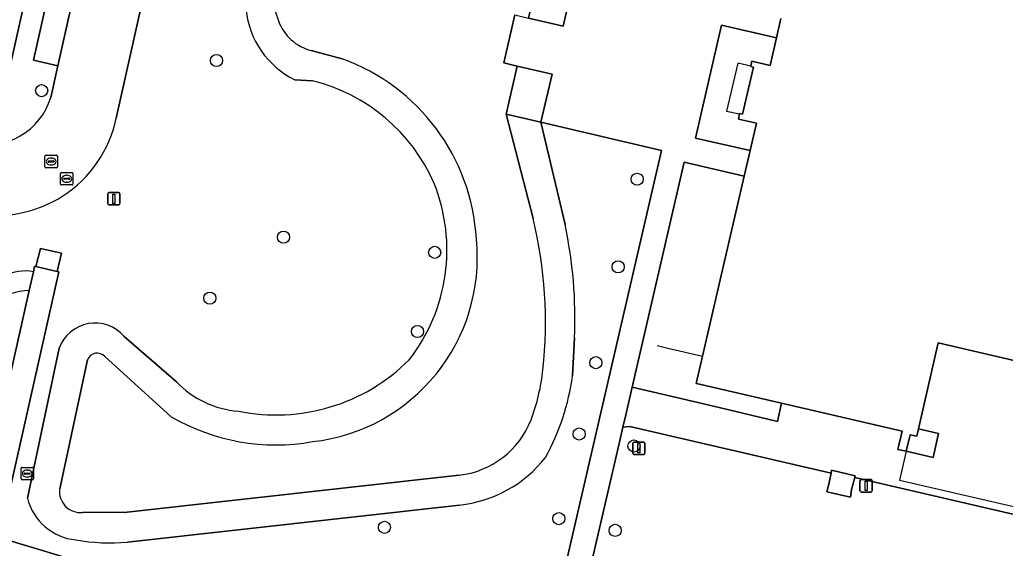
# Model space of a CAD drawing. Extents: x 161771 to 163125, y 382475 to 383179.
# Drawn here: x 162748.4 to 162828, y 382567.2 to 382609.8 of the extents above; entities that cross this region are included whole.
import ezdxf

# ---------------------------------------------------------------- set-up
doc = ezdxf.new("R2010")
doc.units = 0
for name, color, linetype in [('IMGEO_Boom', 7, 'Continuous'), ('IMGEO_Erf', 7, 'Continuous'), ('IMGEO_Groenvoorziening', 7, 'Continuous'), ('IMGEO_Lage_trafo', 7, 'Continuous'), ('IMGEO_Lichtmast', 7, 'Continuous'), ('IMGEO_Lijnafwatering', 7, 'Continuous'), ('IMGEO_Meer_plas_ven_vijver', 7, 'Continuous'), ('IMGEO_Oever', 7, 'Continuous'), ('IMGEO_Pand', 7, 'Continuous'), ('IMGEO_Pand_overbouw', 7, 'Continuous'), ('IMGEO_Parkeervlak_open', 7, 'Continuous'), ('IMGEO_Rijbaan_lokaal_open', 7, 'Continuous'), ('IMGEO_Rioolput', 7, 'Continuous'), ('IMGEO_Voetpad_gesloten', 7, 'Continuous'), ('IMGEO_Voetpad_halfverhard', 7, 'Continuous'), ('IMGEO_Voetpad_op_trap', 7, 'Continuous'), ('IMGEO_Voetpad_open', 7, 'Continuous')]:
    doc.layers.add(name, color=color, linetype=linetype)

msp = doc.modelspace()

# ---------------------------------------------------------------- linework, layer by layer
at = {"layer": 'IMGEO_Boom'}
for centre in [(162764.328, 382606.54), (162750.216, 382604.107), (162798.274, 382596.957), (162769.73, 382592.287), (162781.933, 382591.058), (162796.737, 382589.898), (162763.788, 382587.371), (162780.54, 382584.67), (162794.932, 382582.158), (162793.596, 382576.405), (162798.015, 382575.438), (162791.955, 382569.579), (162777.874, 382568.876), (162796.497, 382568.631)]:
    msp.add_circle(centre, 0.489, dxfattribs=at)
at = {"layer": 'IMGEO_Erf'}
msp.add_lwpolyline([(162747.018, 382603.214), (162761.303, 382667.139)], dxfattribs=at)
at = {"layer": 'IMGEO_Groenvoorziening'}
for points in [[(162770.183, 382664.214), (162756.236, 382601.873)], [(162772.061, 382604.908), (162770.639, 382604.99)], [(162749.549, 382589.487), (162749.648, 382589.929), (162749.739, 382589.909), (162750.122, 382591.361), (162751.817, 382590.984), (162751.469, 382589.526), (162751.594, 382589.498), (162746.768, 382568.054), (162763.155, 382563.13), (162780.726, 382558.066), (162789.99, 382554.986), (162800.227, 382599.29), (162790.501, 382601.555), (162792.45, 382593.297)], [(162737.883, 382571.195), (162744.821, 382568.52), (162749.208, 382587.975)], [(162756.876, 382584.28), (162761.092, 382580.613)], [(162793.221, 382584.155), (162793.048, 382581.112)], [(162749.066, 382571.238), (162751.634, 382583.326)], [(162854.682, 382559.451), (162851.422, 382564.632), (162815.824, 382572.887), (162815.559, 382571.928), (162815.475, 382571.299), (162813.564, 382571.746), (162813.745, 382572.346), (162813.914, 382573.248), (162797.678, 382577.001), (162797.118, 382576.965), (162796.812, 382575.643), (162791.934, 382554.547), (162803.351, 382552.063)], [(162783.923, 382570.671), (162757.135, 382567.684)]]:
    msp.add_lwpolyline(points, dxfattribs=at)
msp.add_lwpolyline([(162809.93, 382578.885), (162803.057, 382580.475), (162803.035, 382580.48), (162803.547, 382582.69), (162806.91, 382597.218), (162802.057, 382598.326), (162797.864, 382580.189), (162802.718, 382579.05), (162805.442, 382578.403), (162809.588, 382577.419)], close=True, dxfattribs=at)
for centre, radius, start, end in [((162773.756, 382611.351), 7.084, 185.85102, 243.89673), ((162768.57, 382590.788), 14.545, 23.61611, 76.11358), ((162746.568, 382603.921), 9.883, 257.67847, 348.03999), ((162768.431, 382591.271), 14.488, 322.19014, 21.64665), ((162756.658, 382585.675), 36.594, 357.61952, 12.02186), ((162748.846, 382586.173), 3.388, 78.01905, 118.75656), ((162749.342, 382583.129), 4.848, 91.58627, 127.19087), ((162754.533, 382582.278), 3.082, 40.50569, 160.12324), ((162769.134, 382593.143), 15.201, 258.46776, 314.97192), ((162774.63, 382583.513), 18.574, 331.05003, 352.5712), ((162766.655, 382585.91), 7.681, 223.59671, 265.82027), ((162782.85, 382580.824), 10.21, 276.03463, 321.88989), ((162753.412, 382572.324), 4.48, 194.03385, 264.38791), ((162755.741, 382583.47), 15.848, 259.94474, 275.04628)]:
    msp.add_arc(centre, radius, start, end, dxfattribs=at)
at = {"layer": 'IMGEO_Lage_trafo'}
msp.add_lwpolyline([(162815.824, 382572.887), (162815.865, 382573.035), (162813.957, 382573.481), (162813.914, 382573.248), (162813.745, 382572.346), (162813.564, 382571.746), (162815.475, 382571.299), (162815.559, 382571.928)], close=True, dxfattribs=at)
at = {"layer": 'IMGEO_Lichtmast'}
for p, q in [((162755.546, 382594.989), (162755.546, 382595.789)), ((162755.546, 382595.789), (162755.546, 382594.989)), ((162755.646, 382595.889), (162756.436, 382595.889)), ((162756.436, 382595.889), (162755.646, 382595.889)), ((162756.536, 382595.789), (162756.536, 382594.989)), ((162756.536, 382594.989), (162756.536, 382595.789)), ((162756.436, 382594.889), (162755.646, 382594.889)), ((162755.646, 382594.889), (162756.436, 382594.889)), ((162797.911, 382574.856), (162797.911, 382575.656)), ((162797.911, 382575.656), (162797.911, 382574.856)), ((162798.011, 382575.756), (162798.801, 382575.756)), ((162798.801, 382575.756), (162798.011, 382575.756)), ((162798.901, 382575.656), (162798.901, 382574.856)), ((162798.901, 382574.856), (162798.901, 382575.656)), ((162798.801, 382574.756), (162798.011, 382574.756)), ((162798.011, 382574.756), (162798.801, 382574.756)), ((162816.251, 382571.825), (162816.251, 382572.625)), ((162816.251, 382572.625), (162816.251, 382571.825)), ((162816.351, 382572.725), (162817.141, 382572.725)), ((162817.141, 382572.725), (162816.351, 382572.725)), ((162817.241, 382572.625), (162817.241, 382571.825)), ((162817.241, 382571.825), (162817.241, 382572.625)), ((162817.141, 382571.725), (162816.351, 382571.725)), ((162816.351, 382571.725), (162817.141, 382571.725))]:
    msp.add_line(p, q, dxfattribs=at)
for points in [[(162755.966, 382595.764), (162756.116, 382595.764), (162756.116, 382595.014), (162755.966, 382595.014), (162755.966, 382595.764)], [(162798.331, 382575.631), (162798.481, 382575.631), (162798.481, 382574.881), (162798.331, 382574.881), (162798.331, 382575.631)], [(162816.671, 382572.6), (162816.821, 382572.6), (162816.821, 382571.85), (162816.671, 382571.85), (162816.671, 382572.6)]]:
    msp.add_lwpolyline(points, dxfattribs=at)
for centre, start, end in [((162755.646, 382595.789), 90, 180), ((162755.646, 382595.789), 90, 180), ((162756.436, 382595.789), 0, 90), ((162756.436, 382595.789), 360, 90), ((162755.646, 382594.989), 180, 270), ((162755.646, 382594.989), 180, 270), ((162756.436, 382594.989), 270, 0), ((162756.436, 382594.989), 270, 0), ((162798.011, 382575.656), 90, 180), ((162798.011, 382575.656), 90, 180), ((162798.801, 382575.656), 0, 90), ((162798.801, 382575.656), 360, 90), ((162798.011, 382574.856), 180, 270), ((162798.011, 382574.856), 180, 270), ((162798.801, 382574.856), 270, 0), ((162798.801, 382574.856), 270, 0), ((162816.351, 382572.625), 90, 180), ((162816.351, 382572.625), 90, 180), ((162817.141, 382572.625), 0, 90), ((162817.141, 382572.625), 360, 90), ((162816.351, 382571.825), 180, 270), ((162816.351, 382571.825), 180, 270), ((162817.141, 382571.825), 270, 0), ((162817.141, 382571.825), 270, 0)]:
    msp.add_arc(centre, 0.1, start, end, dxfattribs=at)
at = {"layer": 'IMGEO_Lijnafwatering'}
msp.add_lwpolyline([(162799.888, 382583.538), (162800.625, 382583.367), (162803.547, 382582.69)], dxfattribs=at)
at = {"layer": 'IMGEO_Meer_plas_ven_vijver'}
for points in [[(162789.866, 382593.784), (162787.692, 382602.209), (162788.593, 382606.091), (162787.507, 382606.346), (162788.412, 382610.212), (162789.492, 382609.964), (162792.205, 382621.654)], [(162771.971, 382607.342), (162774.464, 382606.675)], [(162753.921, 382582.399), (162751.681, 382571.996)], [(162760.671, 382577.797), (162755.319, 382582.657)], [(162756.869, 382570.069), (162783.895, 382573.085)]]:
    msp.add_lwpolyline(points, dxfattribs=at)
for centre, radius, start, end in [((162792.03, 382618.096), 24.201, 172.28931, 200.23625), ((162772.908, 382611.045), 3.82, 200.22188, 255.80848), ((162768.867, 382591.2), 16.456, 3.2084, 70.11454), ((162755.11, 382585.367), 35.761, 353.94334, 13.61305), ((162770.425, 382590.643), 14.945, 276.31892, 5.67427), ((162754.701, 382582.091), 0.838, 42.47453, 158.43797), ((162774.418, 382583.335), 16.346, 339.29288, 353.88633), ((162769.119, 382592.398), 16.869, 239.94607, 280.07295), ((162783.121, 382580.106), 7.064, 276.29114, 338.82699), ((162753.353, 382571.756), 1.69, 171.81676, 275.21901), ((162754.744, 382196.861), 373.214, 89.67376, 90.1899)]:
    msp.add_arc(centre, radius, start, end, dxfattribs=at)
at = {"layer": 'IMGEO_Oever'}
for points in [[(162774.464, 382606.675), (162771.971, 382607.342)], [(162770.639, 382604.99), (162772.061, 382604.908)], [(162792.45, 382593.297), (162790.501, 382601.555), (162787.692, 382602.209), (162789.866, 382593.784)], [(162761.092, 382580.613), (162756.876, 382584.28)], [(162793.048, 382581.112), (162793.221, 382584.155)], [(162751.634, 382583.326), (162749.066, 382571.238)], [(162751.681, 382571.996), (162753.921, 382582.399)], [(162755.319, 382582.657), (162760.671, 382577.797)], [(162783.895, 382573.085), (162756.869, 382570.069)], [(162757.135, 382567.684), (162783.923, 382570.671)]]:
    msp.add_lwpolyline(points, dxfattribs=at)
for centre, radius, start, end in [((162792.03, 382618.096), 24.201, 172.28931, 200.23625), ((162773.756, 382611.351), 7.084, 185.85102, 243.89673), ((162772.908, 382611.045), 3.82, 200.22188, 255.80848), ((162768.867, 382591.2), 16.456, 3.2084, 70.11454), ((162768.57, 382590.788), 14.545, 23.61611, 76.11358), ((162768.431, 382591.271), 14.488, 322.19014, 21.64665), ((162755.11, 382585.367), 35.761, 353.94334, 13.61305), ((162756.658, 382585.675), 36.594, 357.61952, 12.02186), ((162770.425, 382590.643), 14.945, 276.31892, 5.67427), ((162754.533, 382582.278), 3.082, 40.50569, 160.12324), ((162754.701, 382582.091), 0.838, 42.47453, 158.43797), ((162769.134, 382593.143), 15.201, 258.46776, 314.97192), ((162774.418, 382583.335), 16.346, 339.29288, 353.88633), ((162774.63, 382583.513), 18.574, 331.05003, 352.5712), ((162766.655, 382585.91), 7.681, 223.59671, 265.82027), ((162769.119, 382592.398), 16.869, 239.94607, 280.07295), ((162783.121, 382580.106), 7.064, 276.29114, 338.82699), ((162782.85, 382580.824), 10.21, 276.03463, 321.88989), ((162753.353, 382571.756), 1.69, 171.81676, 275.21901), ((162753.412, 382572.324), 4.48, 194.03385, 264.38791), ((162754.744, 382196.861), 373.214, 89.67376, 90.1899), ((162755.741, 382583.47), 15.848, 259.94474, 275.04628)]:
    msp.add_arc(centre, radius, start, end, dxfattribs=at)
at = {"layer": 'IMGEO_Pand'}
msp.add_lwpolyline([(162809.872, 382609.93), (162809.509, 382608.356), (162808.998, 382606.145), (162807.537, 382606.487), (162807.443, 382606.092), (162807.437, 382606.064), (162807.653, 382606.013), (162806.758, 382602.207), (162806.542, 382602.253), (162806.535, 382602.223), (162806.438, 382601.812), (162807.894, 382601.47), (162807.386, 382599.275), (162806.91, 382597.218), (162803.547, 382582.69), (162803.035, 382580.48), (162803.057, 382580.475), (162809.93, 382578.885), (162819.643, 382576.639), (162819.308, 382575.168), (162819.991, 382575.015), (162820.294, 382576.329), (162820.826, 382576.223), (162820.962, 382576.815), (162822.558, 382583.756), (162836.507, 382580.51)], dxfattribs=at)
at = {"layer": 'IMGEO_Pand_overbouw'}
for points in [[(162807.653, 382606.013), (162807.437, 382606.064), (162807.443, 382606.092), (162806.397, 382606.32), (162805.486, 382602.462), (162806.535, 382602.223), (162806.542, 382602.253), (162806.758, 382602.207)], [(162834.465, 382569.208), (162834.991, 382571.551), (162835.298, 382572.874), (162834.771, 382573.001), (162834.912, 382573.613), (162836.507, 382580.51), (162822.558, 382583.756), (162820.962, 382576.815), (162820.826, 382576.223), (162820.294, 382576.329), (162819.991, 382575.015), (162819.432, 382572.676)]]:
    msp.add_lwpolyline(points, close=True, dxfattribs=at)
at = {"layer": 'IMGEO_Parkeervlak_open'}
msp.add_lwpolyline([(162755.524, 382623.961), (162753.562, 382624.423), (162749.548, 382606.573), (162751.529, 382606.101)], close=True, dxfattribs=at)
at = {"layer": 'IMGEO_Rijbaan_lokaal_open'}
for points in [[(162772.733, 382675.659), (162782.86, 382720.698), (162777.37, 382721.321), (162777.112, 382720.115), (162776.687, 382718.23), (162775.363, 382712.356), (162773.827, 382705.542), (162771.179, 382693.792), (162769.201, 382685.018), (162766.545, 382673.234), (162766.28, 382672.057), (162764.104, 382662.327), (162761.49, 382650.637), (162759.896, 382643.513), (162757.281, 382631.82), (162755.524, 382623.961), (162751.529, 382606.101), (162750.958, 382603.561)], [(162756.236, 382601.873), (162770.183, 382664.214)]]:
    msp.add_lwpolyline(points, dxfattribs=at)
for centre, radius, start, end in [((162745.821, 382605.103), 5.363, 256.44407, 343.29243), ((162746.568, 382603.921), 9.883, 257.67847, 348.03999)]:
    msp.add_arc(centre, radius, start, end, dxfattribs=at)
at = {"layer": 'IMGEO_Rioolput'}
for p, q in [((162750.485, 382597.964), (162750.485, 382598.816)), ((162750.56, 382598.89), (162751.412, 382598.89)), ((162750.973, 382598.67), (162750.998, 382598.67)), ((162751.486, 382598.816), (162751.486, 382597.964)), ((162751.412, 382597.89), (162750.56, 382597.89)), ((162750.744, 382598.384), (162750.744, 382598.396)), ((162751.182, 382598.347), (162750.784, 382598.347)), ((162750.787, 382598.433), (162751.185, 382598.433)), ((162750.996, 382598.11), (162750.971, 382598.11)), ((162751.228, 382598.396), (162751.228, 382598.384)), ((162751.74, 382596.571), (162751.74, 382597.423)), ((162751.815, 382597.497), (162752.667, 382597.497)), ((162751.999, 382596.991), (162751.999, 382597.003)), ((162752.042, 382597.04), (162752.44, 382597.04)), ((162752.228, 382597.277), (162752.253, 382597.277)), ((162752.483, 382597.003), (162752.483, 382596.991)), ((162752.741, 382597.423), (162752.741, 382596.571)), ((162752.667, 382596.497), (162751.815, 382596.497)), ((162752.437, 382596.954), (162752.039, 382596.954)), ((162752.251, 382596.717), (162752.226, 382596.717)), ((162748.558, 382572.787), (162748.558, 382573.639)), ((162748.633, 382573.713), (162749.485, 382573.713)), ((162748.817, 382573.207), (162748.817, 382573.219)), ((162749.255, 382573.17), (162748.857, 382573.17)), ((162748.86, 382573.256), (162749.258, 382573.256)), ((162749.046, 382573.493), (162749.071, 382573.493)), ((162749.301, 382573.219), (162749.301, 382573.207)), ((162749.559, 382573.639), (162749.559, 382572.787)), ((162749.485, 382572.713), (162748.633, 382572.713)), ((162749.069, 382572.933), (162749.044, 382572.933))]:
    msp.add_line(p, q, dxfattribs=at)
for points in [[(162750.485, 382597.964), (162750.485, 382598.816)], [(162750.56, 382598.89), (162751.412, 382598.89)], [(162751.486, 382598.816), (162751.486, 382597.964)], [(162751.412, 382597.89), (162750.56, 382597.89)], [(162751.74, 382596.571), (162751.74, 382597.423)], [(162751.815, 382597.497), (162752.667, 382597.497)], [(162752.741, 382597.423), (162752.741, 382596.571)], [(162752.667, 382596.497), (162751.815, 382596.497)], [(162748.558, 382572.787), (162748.558, 382573.639)], [(162748.633, 382573.713), (162749.485, 382573.713)], [(162749.559, 382573.639), (162749.559, 382572.787)], [(162749.485, 382572.713), (162748.633, 382572.713)]]:
    msp.add_lwpolyline(points, dxfattribs=at)
for centre, radius, start, end in [((162750.562, 382598.814), 0.0765, 91.55205, 178.44795), ((162750.562, 382598.814), 0.0765, 91.55205, 178.44795), ((162751.41, 382598.814), 0.0765, 1.55205, 88.44795), ((162751.41, 382598.814), 0.0765, 1.55205, 88.44795), ((162750.562, 382597.966), 0.0765, 181.55205, 268.44795), ((162750.562, 382597.966), 0.0765, 181.55205, 268.44795), ((162750.784, 382598.393), 0.0403, 85.87752, 175.75265), ((162750.781, 382598.383), 0.0366, 178.93798, 274.71019), ((162751.185, 382598.39), 0.043, 264.86636, 352.45326), ((162751.189, 382598.395), 0.0386, 1.73085, 96.63898), ((162751.41, 382597.966), 0.0765, 271.55205, 358.44795), ((162751.41, 382597.966), 0.0765, 271.55205, 358.44795), ((162751.817, 382597.421), 0.0765, 91.55205, 178.44795), ((162751.817, 382597.421), 0.0765, 91.55205, 178.44795), ((162752.039, 382597), 0.0403, 85.87752, 175.75265), ((162752.444, 382597.002), 0.0386, 1.73085, 96.63898), ((162752.665, 382597.421), 0.0765, 1.55205, 88.44795), ((162752.665, 382597.421), 0.0765, 1.55205, 88.44795), ((162751.817, 382596.573), 0.0765, 181.55205, 268.44795), ((162751.817, 382596.573), 0.0765, 181.55205, 268.44795), ((162752.036, 382596.99), 0.0366, 178.93798, 274.71019), ((162752.44, 382596.997), 0.043, 264.86636, 352.45326), ((162752.665, 382596.573), 0.0765, 271.55205, 358.44795), ((162752.665, 382596.573), 0.0765, 271.55205, 358.44795), ((162748.635, 382573.637), 0.0765, 91.55205, 178.44795), ((162748.635, 382573.637), 0.0765, 91.55205, 178.44795), ((162748.857, 382573.216), 0.0403, 85.87752, 175.75265), ((162748.854, 382573.206), 0.0366, 178.93798, 274.71019), ((162749.258, 382573.213), 0.043, 264.86636, 352.45326), ((162749.262, 382573.218), 0.0386, 1.73085, 96.63898), ((162749.483, 382573.637), 0.0765, 1.55205, 88.44795), ((162749.483, 382573.637), 0.0765, 1.55205, 88.44795), ((162748.635, 382572.789), 0.0765, 181.55205, 268.44795), ((162748.635, 382572.789), 0.0765, 181.55205, 268.44795), ((162749.483, 382572.789), 0.0765, 271.55205, 358.44795), ((162749.483, 382572.789), 0.0765, 271.55205, 358.44795)]:
    msp.add_arc(centre, radius, start, end, dxfattribs=at)
for centre, major_axis, ratio, start_param, end_param in [((162750.972, 382598.39), (-0.387, 0.002), 0.722429, 4.712389, 7.853982), ((162750.997, 382598.39), (-0.39, 0.002), 0.717154, 1.570796, 4.712389), ((162752.227, 382596.997), (-0.387, 0.002), 0.722429, 4.712389, 7.853982), ((162752.252, 382596.997), (-0.39, 0.002), 0.717154, 1.570796, 4.712389), ((162749.045, 382573.213), (-0.387, 0.002), 0.722429, 4.712389, 7.853982), ((162749.07, 382573.213), (-0.39, 0.002), 0.717154, 1.570796, 4.712389)]:
    msp.add_ellipse(centre, major_axis=major_axis, ratio=ratio, start_param=start_param, end_param=end_param, dxfattribs=at)
at = {"layer": 'IMGEO_Voetpad_gesloten'}
for points in [[(162794.983, 382621.009), (162794.088, 382621.217), (162792.205, 382621.654), (162789.492, 382609.964), (162792.288, 382609.32)], [(162791.404, 382605.431), (162788.593, 382606.091), (162787.692, 382602.209), (162790.501, 382601.555)], [(162751.594, 382589.498), (162751.469, 382589.526), (162749.739, 382589.909), (162749.648, 382589.929), (162749.549, 382589.487), (162749.208, 382587.975), (162744.821, 382568.52), (162746.768, 382568.054)]]:
    msp.add_lwpolyline(points, close=True, dxfattribs=at)
for points in [[(162794.983, 382621.009), (162792.288, 382609.32), (162789.492, 382609.964)], [(162788.412, 382610.212), (162787.507, 382606.346), (162788.593, 382606.091), (162791.404, 382605.431), (162790.501, 382601.555), (162800.227, 382599.29), (162789.99, 382554.986)], [(162791.934, 382554.547), (162796.812, 382575.643), (162797.118, 382576.965), (162797.349, 382577.964), (162797.864, 382580.189), (162802.057, 382598.326), (162806.91, 382597.218), (162807.386, 382599.275), (162802.99, 382600.277), (162805.083, 382609.377), (162809.509, 382608.356), (162809.872, 382609.93)]]:
    msp.add_lwpolyline(points, dxfattribs=at)
at = {"layer": 'IMGEO_Voetpad_halfverhard'}
msp.add_lwpolyline([(162749.739, 382589.909), (162751.469, 382589.526), (162751.817, 382590.984), (162750.122, 382591.361)], close=True, dxfattribs=at)
for points in [[(162749.208, 382587.975), (162749.549, 382589.487)], [(162803.351, 382552.063), (162791.934, 382554.547), (162789.99, 382554.986), (162780.726, 382558.066), (162763.155, 382563.13), (162746.768, 382568.054), (162744.821, 382568.52), (162737.883, 382571.195)]]:
    msp.add_lwpolyline(points, dxfattribs=at)
for centre, radius, start, end in [((162748.846, 382586.173), 3.388, 78.01905, 118.75656), ((162749.342, 382583.129), 4.848, 91.58627, 127.19087)]:
    msp.add_arc(centre, radius, start, end, dxfattribs=at)
at = {"layer": 'IMGEO_Voetpad_op_trap'}
for points in [[(162807.653, 382606.013), (162807.437, 382606.064), (162807.443, 382606.092), (162807.537, 382606.487), (162808.998, 382606.145), (162809.509, 382608.356), (162805.083, 382609.377), (162802.99, 382600.277), (162807.386, 382599.275), (162807.894, 382601.47), (162806.438, 382601.812), (162806.535, 382602.223), (162806.542, 382602.253), (162806.758, 382602.207)], [(162820.962, 382576.815), (162820.826, 382576.223), (162820.294, 382576.329), (162819.991, 382575.015), (162822.146, 382574.509), (162822.585, 382576.45)]]:
    msp.add_lwpolyline(points, close=True, dxfattribs=at)
at = {"layer": 'IMGEO_Voetpad_open'}
for points in [[(162767.248, 382685.464), (162769.201, 382685.018), (162771.179, 382693.792), (162769.19, 382694.228), (162771.837, 382705.982), (162773.827, 382705.542), (162775.363, 382712.356), (162773.374, 382712.81), (162774.699, 382718.68), (162776.687, 382718.23), (162777.112, 382720.115), (162777.37, 382721.321), (162773.653, 382722.008), (162773.388, 382720.8), (162761.948, 382670.012), (162763.517, 382669.659), (162762.893, 382666.783), (162761.303, 382667.139), (162747.018, 382603.214)], [(162750.958, 382603.561), (162751.529, 382606.101), (162749.548, 382606.573), (162753.562, 382624.423), (162755.524, 382623.961), (162757.281, 382631.82), (162755.297, 382632.275), (162757.912, 382643.958), (162759.896, 382643.513), (162761.49, 382650.637), (162759.508, 382651.082), (162762.121, 382662.765), (162764.104, 382662.327), (162766.28, 382672.057), (162766.545, 382673.234), (162764.566, 382673.683), (162767.248, 382685.464)], [(162836.507, 382580.51), (162822.558, 382583.756), (162820.962, 382576.815), (162822.585, 382576.45), (162822.146, 382574.509), (162819.991, 382575.015), (162819.308, 382575.168), (162819.643, 382576.639), (162809.93, 382578.885), (162809.588, 382577.419), (162805.442, 382578.403), (162802.718, 382579.05), (162797.864, 382580.189), (162797.349, 382577.964), (162797.118, 382576.965), (162797.678, 382577.001), (162813.914, 382573.248), (162813.957, 382573.481), (162815.865, 382573.035), (162815.824, 382572.887), (162851.422, 382564.632)]]:
    msp.add_lwpolyline(points, dxfattribs=at)
msp.add_arc((162745.821, 382605.103), 5.363, 256.44407, 343.29243, dxfattribs=at)

doc.saveas('drawing.dxf')
